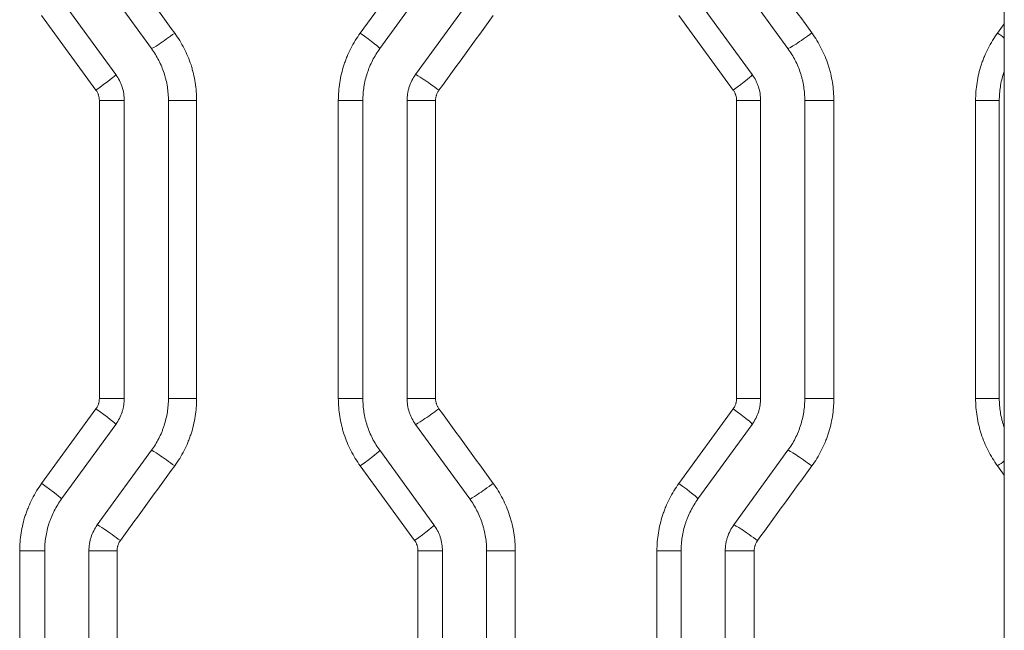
# Model space of a CAD drawing. Header units: millimetres. Extents: x 0 to 594, y 0 to 420.
# Tile 355 of 420: x 313.53 to 319.1, y 334.62 to 338.07. Entities that reach past the tile are written whole.
import ezdxf

# ---------------------------------------------------------------- set-up
doc = ezdxf.new("R2010")
doc.units = ezdxf.units.MM
doc.layers.add('1', color=7, linetype='Continuous', true_color=0xffffff)

msp = doc.modelspace()

# ---------------------------------------------------------------- linework, layer by layer
at = {"layer": '1', "color": 155, "linetype": 'Continuous', "lineweight": 13}
for p, q in [((319.0988, 345.8963), (319.0988, 324.8578)), ((315.4558, 337.9973), (315.763, 338.4195)), ((313.9681, 338.3313), (314.2749, 337.9091)), ((315.8726, 338.3313), (315.5659, 337.9091)), ((317.5681, 338.3313), (317.8749, 337.9091)), ((313.7659, 338.1844), (314.0726, 337.7622)), ((316.0749, 338.1844), (315.7681, 337.7622)), ((317.3659, 338.1844), (317.6726, 337.7622)), ((313.9605, 337.674), (313.6533, 338.0962)), ((317.5654, 337.674), (317.2583, 338.0962)), ((319.0607, 337.9973), (319.0988, 338.0496)), ((314.1204, 337.6152), (313.9796, 337.6152)), ((313.9796, 335.9301), (313.9796, 337.6152)), ((314.1204, 337.6152), (314.1204, 335.9301)), ((314.3704, 337.6152), (314.3704, 335.9301)), ((314.3704, 337.6152), (314.5301, 337.6152)), ((314.5301, 337.6152), (314.5301, 335.9301)), ((315.4704, 337.6152), (315.3315, 337.6152)), ((315.3315, 335.9301), (315.3315, 337.6152)), ((315.4704, 337.6152), (315.4704, 335.9301)), ((315.7204, 337.6152), (315.8818, 337.6152)), ((315.7204, 337.6152), (315.7204, 335.9301)), ((315.8818, 337.6152), (315.8818, 335.9301)), ((317.7204, 337.6152), (317.5846, 337.6152)), ((317.5846, 335.9301), (317.5846, 337.6152)), ((317.7204, 337.6152), (317.7204, 335.9301)), ((317.9704, 337.6152), (317.9704, 335.9301)), ((317.9704, 337.6152), (318.1346, 337.6152)), ((318.1346, 337.6152), (318.1346, 335.9301)), ((319.0704, 337.6152), (318.9364, 337.6152)), ((318.9364, 335.9301), (318.9364, 337.6152)), ((319.0704, 337.6152), (319.0704, 335.9301)), ((314.1204, 335.9301), (313.9796, 335.9301)), ((314.3704, 335.9301), (314.5301, 335.9301)), ((315.4704, 335.9301), (315.3315, 335.9301)), ((315.7204, 335.9301), (315.8818, 335.9301)), ((317.7204, 335.9301), (317.5846, 335.9301)), ((317.9704, 335.9301), (318.1346, 335.9301)), ((319.0704, 335.9301), (318.9364, 335.9301)), ((313.6533, 335.4491), (313.9605, 335.8714)), ((317.2583, 335.4491), (317.5654, 335.8714)), ((314.0726, 335.7832), (313.7659, 335.361)), ((315.7681, 335.7832), (316.0749, 335.361)), ((317.6726, 335.7832), (317.3659, 335.361)), ((314.2749, 335.6362), (313.9681, 335.214)), ((315.5659, 335.6362), (315.8726, 335.214)), ((317.8749, 335.6362), (317.5681, 335.214)), ((315.763, 335.1259), (315.4558, 335.5481)), ((319.0988, 335.4957), (319.0607, 335.5481)), ((313.6704, 335.0671), (313.529, 335.0671)), ((313.529, 333.3795), (313.529, 335.0671)), ((313.6704, 335.0671), (313.6704, 333.3795)), ((313.9204, 335.0671), (313.9204, 333.3795)), ((313.9204, 335.0671), (314.0795, 335.0671)), ((314.0795, 335.0671), (314.0795, 333.3795)), ((315.9204, 335.0671), (315.7821, 335.0671)), ((315.7821, 333.3795), (315.7821, 335.0671)), ((315.9204, 335.0671), (315.9204, 333.3795)), ((316.1704, 335.0671), (316.3323, 335.0671)), ((316.1704, 335.0671), (316.1704, 333.3795)), ((316.3323, 335.0671), (316.3323, 333.3795)), ((317.2704, 335.0671), (317.1339, 335.0671)), ((317.1339, 333.3795), (317.1339, 335.0671)), ((317.2704, 335.0671), (317.2704, 333.3795)), ((317.5204, 335.0671), (317.5204, 333.3795)), ((317.5204, 335.0671), (317.684, 335.0671)), ((317.684, 335.0671), (317.684, 333.3795))]:
    msp.add_line(p, q, dxfattribs=at)
for centre, major_axis, ratio, start_param, end_param in [((314.3959, 337.9974), (-0.1214, -0.0882), 0.038614, 0.052653, 1.623898), ((315.4445, 337.9973), (0.1214, -0.0882), 0.044279, 0, 1.509927), ((317.9954, 337.9976), (-0.1214, -0.0882), 0.058086, 0.079341, 1.650584), ((319.0445, 337.9973), (0.1214, -0.0882), 0.063788, 1.153717, 1.483225), ((313.9513, 337.674), (0.1214, 0.0882), 0.036217, 4.762196, 6.283185), ((315.889, 337.6738), (-0.1214, 0.0882), 0.046679, 4.648224, 6.219468), ((317.5513, 337.674), (0.1214, 0.0882), 0.055681, 4.788878, 6.283185), ((313.9513, 335.8714), (0.1214, -0.0882), 0.036217, 0, 1.520989), ((315.889, 335.8715), (-0.1214, -0.0882), 0.046679, 0.063717, 1.634962), ((317.5513, 335.8714), (0.1214, -0.0882), 0.055681, 0, 1.494307), ((314.3959, 335.548), (-0.1214, 0.0882), 0.038614, 4.659287, 6.230532), ((315.4445, 335.5481), (0.1214, 0.0882), 0.044279, 4.773258, 6.283185), ((317.9954, 335.5478), (-0.1214, 0.0882), 0.058086, 4.632601, 6.203845), ((319.0445, 335.5481), (0.1214, 0.0882), 0.063788, 4.799961, 5.129468), ((313.6445, 335.4491), (0.1214, -0.0882), 0.034563, 0, 1.523261), ((316.1957, 335.4493), (-0.1214, -0.0882), 0.048337, 0.065991, 1.637235), ((317.2445, 335.4491), (0.1214, -0.0882), 0.054019, 0, 1.496582), ((314.0892, 335.1257), (-0.1214, 0.0882), 0.036959, 4.661559, 6.232804), ((315.7513, 335.1259), (0.1214, 0.0882), 0.045937, 4.775532, 6.283185), ((317.6887, 335.1256), (-0.1214, 0.0882), 0.056423, 4.634877, 6.206121)]:
    msp.add_ellipse(centre, major_axis=major_axis, ratio=ratio, start_param=start_param, end_param=end_param, dxfattribs=at)
for points in [[(314.0986, 338.4196), (314.201, 338.2789), (314.3033, 338.1381), (314.4057, 337.9974)], [(317.7031, 338.4198), (317.8055, 338.279), (317.9078, 338.1383), (318.0102, 337.9976)], [(316.208, 338.096), (316.1056, 337.9553), (316.0032, 337.8146), (315.9008, 337.6738)], [(315.9008, 335.8715), (316.0032, 335.7308), (316.1056, 335.5901), (316.208, 335.4493)], [(314.4057, 335.548), (314.3033, 335.4072), (314.201, 335.2665), (314.0986, 335.1257)], [(318.0102, 335.5478), (317.9078, 335.4071), (317.8055, 335.2663), (317.7031, 335.1256)]]:
    msp.add_open_spline(points, degree=3, dxfattribs=at)
for points, knots in [([(314.4057, 337.9974), (314.4158, 337.9835), (314.4253, 337.9693), (314.4431, 337.9404), (314.4596, 337.9108), (314.4738, 337.8801), (314.4869, 337.8487), (314.4928, 337.8327), (314.4994, 337.8124), (314.5007, 337.8083), (314.5032, 337.8001), (314.5068, 337.7878), (314.5101, 337.7754), (314.516, 337.7505), (314.5227, 337.7172), (314.5267, 337.6834), (314.5294, 337.6495), (314.5301, 337.6324), (314.5301, 337.6152)], [0, 0, 0, 0, 0.125, 0.125, 0.25, 0.375, 0.375, 0.5, 0.5, 0.53125, 0.53125, 0.5625, 0.625, 0.625, 0.75, 0.875, 0.875, 1, 1, 1, 1]), ([(315.3315, 337.6152), (315.3315, 337.6324), (315.3322, 337.6494), (315.3348, 337.6833), (315.3388, 337.717), (315.3454, 337.7502), (315.3534, 337.7832), (315.358, 337.7996), (315.3646, 337.8199), (315.3659, 337.824), (315.3687, 337.8321), (315.3702, 337.8361), (315.3746, 337.8481), (315.3778, 337.8561), (315.3876, 337.8797), (315.4018, 337.9106), (315.4184, 337.9402), (315.4362, 337.9692), (315.4457, 337.9834), (315.4558, 337.9973)], [0, 0, 0, 0, 0.125, 0.125, 0.25, 0.375, 0.375, 0.5, 0.5, 0.53125, 0.53125, 0.5625, 0.5625, 0.625, 0.625, 0.75, 0.875, 0.875, 1, 1, 1, 1]), ([(318.0102, 337.9976), (318.0203, 337.9837), (318.0298, 337.9695), (318.0476, 337.9405), (318.0641, 337.911), (318.0784, 337.8802), (318.0914, 337.8488), (318.0973, 337.8328), (318.1039, 337.8125), (318.1052, 337.8084), (318.1077, 337.8002), (318.1113, 337.7878), (318.1146, 337.7754), (318.1206, 337.7506), (318.1272, 337.7172), (318.1312, 337.6834), (318.1339, 337.6495), (318.1346, 337.6324), (318.1346, 337.6152)], [0, 0, 0, 0, 0.125, 0.125, 0.25, 0.375, 0.375, 0.5, 0.5, 0.53125, 0.53125, 0.5625, 0.625, 0.625, 0.75, 0.875, 0.875, 1, 1, 1, 1]), ([(318.9364, 337.6152), (318.9364, 337.6324), (318.9371, 337.6495), (318.9398, 337.6833), (318.9438, 337.717), (318.9504, 337.7502), (318.9583, 337.7832), (318.9629, 337.7996), (318.9695, 337.82), (318.9709, 337.824), (318.9737, 337.8321), (318.9752, 337.8362), (318.9796, 337.8482), (318.9827, 337.8562), (318.9925, 337.8798), (319.0068, 337.9106), (319.0234, 337.9402), (319.0412, 337.9692), (319.0506, 337.9834), (319.0607, 337.9973)], [0, 0, 0, 0, 0.125, 0.125, 0.25, 0.375, 0.375, 0.5, 0.5, 0.53125, 0.53125, 0.5625, 0.5625, 0.625, 0.625, 0.75, 0.875, 0.875, 1, 1, 1, 1]), ([(314.2749, 337.9091), (314.2826, 337.8984), (314.2899, 337.8875), (314.3036, 337.8652), (314.3163, 337.8425), (314.3272, 337.8189), (314.3372, 337.7948), (314.3417, 337.7825), (314.3468, 337.7669), (314.3478, 337.7637), (314.3497, 337.7574), (314.3507, 337.7543), (314.3533, 337.7448), (314.355, 337.7384), (314.3596, 337.7193), (314.3647, 337.6936), (314.3678, 337.6677), (314.3698, 337.6415), (314.3704, 337.6284), (314.3704, 337.6152)], [0, 0, 0, 0, 0.125, 0.125, 0.25, 0.375, 0.375, 0.5, 0.5, 0.53125, 0.53125, 0.5625, 0.5625, 0.625, 0.625, 0.75, 0.875, 0.875, 1, 1, 1, 1]), ([(315.5659, 337.9091), (315.5581, 337.8984), (315.5508, 337.8875), (315.5372, 337.8652), (315.5244, 337.8424), (315.5135, 337.8187), (315.5059, 337.8005), (315.5035, 337.7944), (315.5001, 337.7851), (315.499, 337.782), (315.4968, 337.7758), (315.4958, 337.7727), (315.4907, 337.757), (315.4872, 337.7444), (315.4811, 337.719), (315.476, 337.6935), (315.4729, 337.6676), (315.4709, 337.6415), (315.4704, 337.6284), (315.4704, 337.6152)], [0, 0, 0, 0, 0.125, 0.125, 0.25, 0.375, 0.375, 0.4375, 0.4375, 0.46875, 0.46875, 0.5, 0.5, 0.625, 0.625, 0.75, 0.875, 0.875, 1, 1, 1, 1]), ([(317.8749, 337.9091), (317.8826, 337.8984), (317.8899, 337.8875), (317.9035, 337.8653), (317.9163, 337.8425), (317.9272, 337.8189), (317.9372, 337.7948), (317.9417, 337.7825), (317.9468, 337.7669), (317.9478, 337.7638), (317.9497, 337.7575), (317.9506, 337.7543), (317.9533, 337.7448), (317.955, 337.7384), (317.9596, 337.7193), (317.9647, 337.6936), (317.9678, 337.6677), (317.9698, 337.6416), (317.9704, 337.6284), (317.9704, 337.6152)], [0, 0, 0, 0, 0.125, 0.125, 0.25, 0.375, 0.375, 0.5, 0.5, 0.53125, 0.53125, 0.5625, 0.5625, 0.625, 0.625, 0.75, 0.875, 0.875, 1, 1, 1, 1]), ([(314.0726, 337.7622), (314.0804, 337.7515), (314.0872, 337.7403), (314.0961, 337.7229), (314.0988, 337.7169), (314.1026, 337.7078), (314.1038, 337.7048), (314.1061, 337.6986), (314.1072, 337.6955), (314.1122, 337.6798), (314.1153, 337.6672), (314.1193, 337.6414), (314.1204, 337.6284), (314.1204, 337.6152)], [0, 0, 0, 0, 0.25, 0.25, 0.375, 0.375, 0.4375, 0.4375, 0.5, 0.5, 0.75, 0.75, 1, 1, 1, 1]), ([(315.7681, 337.7622), (315.7604, 337.7515), (315.7535, 337.7403), (315.7417, 337.7172), (315.7367, 337.7051), (315.7316, 337.6895), (315.7307, 337.6863), (315.7289, 337.68), (315.7281, 337.6768), (315.7258, 337.6672), (315.7245, 337.6608), (315.7214, 337.6415), (315.7204, 337.6284), (315.7204, 337.6152)], [0, 0, 0, 0, 0.25, 0.25, 0.5, 0.5, 0.5625, 0.5625, 0.625, 0.625, 0.75, 0.75, 1, 1, 1, 1]), ([(317.6726, 337.7622), (317.6804, 337.7515), (317.6872, 337.7403), (317.6961, 337.7229), (317.6988, 337.7169), (317.7026, 337.7078), (317.7038, 337.7048), (317.7061, 337.6986), (317.7072, 337.6955), (317.7122, 337.6798), (317.7153, 337.6672), (317.7193, 337.6414), (317.7204, 337.6284), (317.7204, 337.6152)], [0, 0, 0, 0, 0.25, 0.25, 0.375, 0.375, 0.4375, 0.4375, 0.5, 0.5, 0.75, 0.75, 1, 1, 1, 1]), ([(319.0987, 337.781), (319.0984, 337.7803), (319.0982, 337.7797), (319.0969, 337.7759), (319.0958, 337.7727), (319.0907, 337.7571), (319.0872, 337.7445), (319.0811, 337.7191), (319.076, 337.6935), (319.073, 337.6676), (319.0709, 337.6416), (319.0704, 337.6284), (319.0704, 337.6152)], [0, 0, 0, 0, 0.012632, 0.012632, 0.070713, 0.070713, 0.303035, 0.303035, 0.535356, 0.767678, 0.767678, 1, 1, 1, 1]), ([(313.9796, 337.6152), (313.9796, 337.6205), (313.9792, 337.6257), (313.9776, 337.636), (313.9764, 337.6411), (313.9743, 337.6473), (313.9739, 337.6486), (313.973, 337.651), (313.9715, 337.6547), (313.9699, 337.6583), (313.9663, 337.6653), (313.9636, 337.6697), (313.9605, 337.674)], [0, 0, 0, 0, 0.25, 0.25, 0.5, 0.5, 0.5625, 0.5625, 0.625, 0.75, 0.75, 1, 1, 1, 1]), ([(315.9008, 337.6738), (315.8993, 337.6717), (315.8978, 337.6695), (315.8951, 337.6651), (315.8938, 337.6628), (315.8903, 337.6558), (315.8883, 337.6511), (315.8863, 337.6449), (315.8859, 337.6436), (315.8852, 337.6411), (315.8848, 337.6398), (315.8839, 337.636), (315.8834, 337.6334), (315.8822, 337.6257), (315.8818, 337.6205), (315.8818, 337.6152)], [0, 0, 0, 0, 0.125, 0.125, 0.25, 0.25, 0.5, 0.5, 0.5625, 0.5625, 0.625, 0.625, 0.75, 0.75, 1, 1, 1, 1]), ([(317.5846, 337.6152), (317.5846, 337.6205), (317.5841, 337.6257), (317.5825, 337.636), (317.5813, 337.6411), (317.5793, 337.6473), (317.5788, 337.6486), (317.5779, 337.6511), (317.5765, 337.6547), (317.5748, 337.6583), (317.5713, 337.6653), (317.5685, 337.6697), (317.5654, 337.674)], [0, 0, 0, 0, 0.25, 0.25, 0.5, 0.5, 0.5625, 0.5625, 0.625, 0.75, 0.75, 1, 1, 1, 1]), ([(313.9605, 335.8714), (313.9636, 335.8756), (313.9691, 335.8845), (313.9731, 335.8942), (313.9751, 335.9004), (313.9755, 335.9017), (313.9762, 335.9042), (313.9772, 335.908), (313.978, 335.9119), (313.9792, 335.9196), (313.9796, 335.9249), (313.9796, 335.9301)], [0, 0, 0, 0, 0.25, 0.5, 0.5, 0.5625, 0.5625, 0.625, 0.75, 0.75, 1, 1, 1, 1]), ([(314.1204, 335.9301), (314.1204, 335.9169), (314.1193, 335.9039), (314.1163, 335.8845), (314.115, 335.8781), (314.1127, 335.8686), (314.1119, 335.8654), (314.1101, 335.859), (314.1091, 335.8559), (314.104, 335.8402), (314.099, 335.8282), (314.0872, 335.805), (314.0804, 335.7939), (314.0726, 335.7832)], [0, 0, 0, 0, 0.25, 0.25, 0.375, 0.375, 0.4375, 0.4375, 0.5, 0.5, 0.75, 0.75, 1, 1, 1, 1]), ([(314.3704, 335.9301), (314.3704, 335.9169), (314.3698, 335.9038), (314.3678, 335.8778), (314.3647, 335.8519), (314.3596, 335.8263), (314.3536, 335.801), (314.35, 335.7884), (314.345, 335.7727), (314.3439, 335.7696), (314.3417, 335.7634), (314.3406, 335.7603), (314.3372, 335.751), (314.3348, 335.7449), (314.3273, 335.7267), (314.3163, 335.703), (314.3036, 335.6802), (314.2899, 335.6578), (314.2826, 335.6469), (314.2749, 335.6362)], [0, 0, 0, 0, 0.125, 0.125, 0.25, 0.375, 0.375, 0.5, 0.5, 0.53125, 0.53125, 0.5625, 0.5625, 0.625, 0.625, 0.75, 0.875, 0.875, 1, 1, 1, 1]), ([(314.5301, 335.9301), (314.5301, 335.9258), (314.53, 335.9216), (314.5298, 335.913), (314.5295, 335.9002), (314.5287, 335.8874), (314.5267, 335.862), (314.5227, 335.8283), (314.5161, 335.7951), (314.5082, 335.7621), (314.5036, 335.7458), (314.497, 335.7254), (314.4956, 335.7214), (314.4928, 335.7133), (314.4913, 335.7092), (314.4869, 335.6972), (314.4838, 335.6892), (314.474, 335.6656), (314.4597, 335.6347), (314.4431, 335.605), (314.4253, 335.576), (314.4158, 335.5618), (314.4057, 335.548)], [0, 0, 0, 0, 0.03125, 0.03125, 0.0625, 0.125, 0.125, 0.25, 0.375, 0.375, 0.5, 0.5, 0.53125, 0.53125, 0.5625, 0.5625, 0.625, 0.625, 0.75, 0.875, 0.875, 1, 1, 1, 1]), ([(315.4558, 335.5481), (315.4457, 335.5619), (315.4362, 335.5761), (315.4185, 335.6051), (315.4019, 335.6346), (315.3877, 335.6653), (315.3747, 335.6967), (315.3688, 335.7126), (315.3621, 335.7329), (315.3608, 335.737), (315.3584, 335.7452), (315.3571, 335.7494), (315.3536, 335.7617), (315.3515, 335.77), (315.3455, 335.7948), (315.3389, 335.8282), (315.3348, 335.862), (315.3322, 335.8959), (315.3315, 335.913), (315.3315, 335.9301)], [0, 0, 0, 0, 0.125, 0.125, 0.25, 0.375, 0.375, 0.5, 0.5, 0.53125, 0.53125, 0.5625, 0.5625, 0.625, 0.625, 0.75, 0.875, 0.875, 1, 1, 1, 1]), ([(315.4704, 335.9301), (315.4704, 335.9169), (315.4709, 335.9038), (315.473, 335.8777), (315.476, 335.8517), (315.4811, 335.8261), (315.4857, 335.8069), (315.4874, 335.8006), (315.4901, 335.7911), (315.491, 335.7879), (315.4929, 335.7816), (315.4939, 335.7784), (315.499, 335.7628), (315.5036, 335.7505), (315.5136, 335.7264), (315.5245, 335.7028), (315.5372, 335.6801), (315.5508, 335.6578), (315.5581, 335.6469), (315.5659, 335.6362)], [0, 0, 0, 0, 0.125, 0.125, 0.25, 0.375, 0.375, 0.4375, 0.4375, 0.46875, 0.46875, 0.5, 0.5, 0.625, 0.625, 0.75, 0.875, 0.875, 1, 1, 1, 1]), ([(315.7204, 335.9301), (315.7204, 335.9169), (315.7214, 335.9039), (315.7255, 335.8782), (315.7285, 335.8655), (315.7336, 335.8499), (315.7347, 335.8467), (315.7369, 335.8406), (315.7381, 335.8375), (315.7419, 335.8284), (315.7446, 335.8225), (315.7535, 335.805), (315.7604, 335.7939), (315.7681, 335.7832)], [0, 0, 0, 0, 0.25, 0.25, 0.5, 0.5, 0.5625, 0.5625, 0.625, 0.625, 0.75, 0.75, 1, 1, 1, 1]), ([(315.8818, 335.9301), (315.8818, 335.9249), (315.8822, 335.9197), (315.8834, 335.912), (315.8839, 335.9094), (315.8848, 335.9056), (315.8852, 335.9043), (315.8859, 335.9018), (315.8863, 335.9005), (315.8883, 335.8943), (315.8923, 335.8847), (315.8978, 335.8758), (315.9008, 335.8715)], [0, 0, 0, 0, 0.25, 0.25, 0.375, 0.375, 0.4375, 0.4375, 0.5, 0.5, 0.75, 1, 1, 1, 1]), ([(317.5654, 335.8714), (317.5685, 335.8756), (317.574, 335.8845), (317.578, 335.8942), (317.58, 335.9004), (317.5804, 335.9017), (317.5811, 335.9042), (317.5821, 335.908), (317.5829, 335.9119), (317.5841, 335.9196), (317.5846, 335.9249), (317.5846, 335.9301)], [0, 0, 0, 0, 0.25, 0.5, 0.5, 0.5625, 0.5625, 0.625, 0.75, 0.75, 1, 1, 1, 1]), ([(317.7204, 335.9301), (317.7204, 335.9169), (317.7193, 335.9039), (317.7163, 335.8845), (317.715, 335.8781), (317.7127, 335.8686), (317.7119, 335.8654), (317.7101, 335.859), (317.7091, 335.8559), (317.704, 335.8402), (317.699, 335.8282), (317.6872, 335.805), (317.6804, 335.7939), (317.6726, 335.7832)], [0, 0, 0, 0, 0.25, 0.25, 0.375, 0.375, 0.4375, 0.4375, 0.5, 0.5, 0.75, 0.75, 1, 1, 1, 1]), ([(317.9704, 335.9301), (317.9704, 335.9169), (317.9698, 335.9038), (317.9678, 335.8777), (317.9647, 335.8519), (317.9596, 335.8263), (317.9536, 335.8009), (317.95, 335.7883), (317.9449, 335.7727), (317.9439, 335.7696), (317.9417, 335.7633), (317.9406, 335.7602), (317.9372, 335.751), (317.9348, 335.7448), (317.9273, 335.7267), (317.9163, 335.7029), (317.9036, 335.6801), (317.8899, 335.6578), (317.8826, 335.6469), (317.8749, 335.6362)], [0, 0, 0, 0, 0.125, 0.125, 0.25, 0.375, 0.375, 0.5, 0.5, 0.53125, 0.53125, 0.5625, 0.5625, 0.625, 0.625, 0.75, 0.875, 0.875, 1, 1, 1, 1]), ([(318.1346, 335.9301), (318.1346, 335.9258), (318.1345, 335.9215), (318.1344, 335.913), (318.134, 335.9001), (318.1332, 335.8874), (318.1312, 335.8619), (318.1272, 335.8282), (318.1206, 335.795), (318.1127, 335.762), (318.1081, 335.7456), (318.1015, 335.7253), (318.1001, 335.7213), (318.0973, 335.7132), (318.0959, 335.7091), (318.0914, 335.697), (318.0883, 335.6891), (318.0785, 335.6654), (318.0642, 335.6345), (318.0476, 335.6049), (318.0298, 335.5759), (318.0203, 335.5617), (318.0102, 335.5478)], [0, 0, 0, 0, 0.03125, 0.03125, 0.0625, 0.125, 0.125, 0.25, 0.375, 0.375, 0.5, 0.5, 0.53125, 0.53125, 0.5625, 0.5625, 0.625, 0.625, 0.75, 0.875, 0.875, 1, 1, 1, 1]), ([(319.0607, 335.5481), (319.0506, 335.5619), (319.0412, 335.5761), (319.0234, 335.605), (319.0069, 335.6346), (318.9926, 335.6653), (318.9796, 335.6966), (318.9737, 335.7126), (318.9671, 335.7329), (318.9658, 335.737), (318.9633, 335.7452), (318.9621, 335.7493), (318.9586, 335.7617), (318.9564, 335.7699), (318.9504, 335.7948), (318.9438, 335.8282), (318.9398, 335.8619), (318.9371, 335.8959), (318.9364, 335.913), (318.9364, 335.9301)], [0, 0, 0, 0, 0.125, 0.125, 0.25, 0.375, 0.375, 0.5, 0.5, 0.53125, 0.53125, 0.5625, 0.5625, 0.625, 0.625, 0.75, 0.875, 0.875, 1, 1, 1, 1]), ([(319.0704, 335.9301), (319.0704, 335.9169), (319.0709, 335.9038), (319.073, 335.8777), (319.076, 335.8517), (319.0812, 335.826), (319.0858, 335.8069), (319.0874, 335.8005), (319.0901, 335.791), (319.091, 335.7878), (319.093, 335.7815), (319.0939, 335.7784), (319.0955, 335.7737), (319.096, 335.7722), (319.0965, 335.7707)], [0, 0, 0, 0, 0.242557, 0.242557, 0.485113, 0.72767, 0.72767, 0.848948, 0.848948, 0.909587, 0.909587, 0.970226, 0.970226, 1, 1, 1, 1]), ([(313.529, 335.0671), (313.529, 335.0842), (313.5297, 335.1013), (313.5324, 335.1352), (313.5364, 335.1688), (313.543, 335.202), (313.5509, 335.235), (313.5555, 335.2514), (313.5621, 335.2717), (313.5635, 335.2758), (313.5663, 335.2839), (313.5677, 335.2879), (313.5722, 335.3), (313.5753, 335.3079), (313.5851, 335.3316), (313.5993, 335.3624), (313.6159, 335.3921), (313.6337, 335.4211), (313.6432, 335.4353), (313.6533, 335.4491)], [0, 0, 0, 0, 0.125, 0.125, 0.25, 0.375, 0.375, 0.5, 0.5, 0.53125, 0.53125, 0.5625, 0.5625, 0.625, 0.625, 0.75, 0.875, 0.875, 1, 1, 1, 1]), ([(316.208, 335.4493), (316.2181, 335.4355), (316.2276, 335.4213), (316.2453, 335.3923), (316.2619, 335.3627), (316.2761, 335.332), (316.2891, 335.3006), (316.2951, 335.2846), (316.3017, 335.2643), (316.303, 335.2602), (316.3055, 335.252), (316.3091, 335.2396), (316.3123, 335.2273), (316.3183, 335.2024), (316.325, 335.169), (316.329, 335.1353), (316.3317, 335.1013), (316.3323, 335.0843), (316.3323, 335.0671)], [0, 0, 0, 0, 0.125, 0.125, 0.25, 0.375, 0.375, 0.5, 0.5, 0.53125, 0.53125, 0.5625, 0.625, 0.625, 0.75, 0.875, 0.875, 1, 1, 1, 1]), ([(317.1339, 335.0671), (317.1339, 335.0842), (317.1346, 335.1013), (317.1373, 335.1352), (317.1413, 335.1689), (317.1479, 335.2021), (317.1558, 335.2351), (317.1604, 335.2514), (317.167, 335.2718), (317.1684, 335.2758), (317.1712, 335.2839), (317.1727, 335.288), (317.1771, 335.3), (317.1802, 335.308), (317.19, 335.3316), (317.2043, 335.3625), (317.2209, 335.3921), (317.2387, 335.4211), (317.2482, 335.4353), (317.2583, 335.4491)], [0, 0, 0, 0, 0.125, 0.125, 0.25, 0.375, 0.375, 0.5, 0.5, 0.53125, 0.53125, 0.5625, 0.5625, 0.625, 0.625, 0.75, 0.875, 0.875, 1, 1, 1, 1]), ([(313.7659, 335.361), (313.7581, 335.3503), (313.7508, 335.3394), (313.7371, 335.3171), (313.7244, 335.2943), (313.7134, 335.2705), (313.7059, 335.2523), (313.7035, 335.2462), (313.7001, 335.237), (313.699, 335.2339), (313.6968, 335.2276), (313.6958, 335.2245), (313.6907, 335.2089), (313.6872, 335.1963), (313.6811, 335.1709), (313.676, 335.1453), (313.6729, 335.1195), (313.6709, 335.0934), (313.6704, 335.0803), (313.6704, 335.0671)], [0, 0, 0, 0, 0.125, 0.125, 0.25, 0.375, 0.375, 0.4375, 0.4375, 0.46875, 0.46875, 0.5, 0.5, 0.625, 0.625, 0.75, 0.875, 0.875, 1, 1, 1, 1]), ([(316.0749, 335.361), (316.0826, 335.3503), (316.0899, 335.3394), (316.1036, 335.3171), (316.1163, 335.2944), (316.1272, 335.2707), (316.1372, 335.2467), (316.1417, 335.2344), (316.1468, 335.2187), (316.1478, 335.2156), (316.1497, 335.2093), (316.1507, 335.2061), (316.1533, 335.1966), (316.155, 335.1903), (316.1596, 335.1711), (316.1647, 335.1455), (316.1678, 335.1195), (316.1698, 335.0934), (316.1704, 335.0803), (316.1704, 335.0671)], [0, 0, 0, 0, 0.125, 0.125, 0.25, 0.375, 0.375, 0.5, 0.5, 0.53125, 0.53125, 0.5625, 0.5625, 0.625, 0.625, 0.75, 0.875, 0.875, 1, 1, 1, 1]), ([(317.3659, 335.361), (317.3581, 335.3503), (317.3435, 335.3285), (317.3244, 335.2943), (317.3135, 335.2706), (317.3059, 335.2524), (317.3035, 335.2463), (317.3001, 335.237), (317.299, 335.2339), (317.2969, 335.2277), (317.2958, 335.2246), (317.2907, 335.2089), (317.2872, 335.1963), (317.2811, 335.1709), (317.276, 335.1454), (317.2729, 335.1195), (317.2709, 335.0934), (317.2704, 335.0803), (317.2704, 335.0671)], [0, 0, 0, 0, 0.125, 0.25, 0.375, 0.375, 0.4375, 0.4375, 0.46875, 0.46875, 0.5, 0.5, 0.625, 0.625, 0.75, 0.875, 0.875, 1, 1, 1, 1]), ([(313.9681, 335.214), (313.9604, 335.2033), (313.9535, 335.1922), (313.9417, 335.169), (313.9367, 335.157), (313.9316, 335.1413), (313.9307, 335.1382), (313.9289, 335.1318), (313.928, 335.1287), (313.9258, 335.1191), (313.9245, 335.1127), (313.9214, 335.0933), (313.9204, 335.0803), (313.9204, 335.0671)], [0, 0, 0, 0, 0.25, 0.25, 0.5, 0.5, 0.5625, 0.5625, 0.625, 0.625, 0.75, 0.75, 1, 1, 1, 1]), ([(315.8726, 335.214), (315.8804, 335.2033), (315.8872, 335.1922), (315.8961, 335.1747), (315.8988, 335.1688), (315.9026, 335.1597), (315.9038, 335.1566), (315.9061, 335.1505), (315.9072, 335.1473), (315.9122, 335.1317), (315.9153, 335.119), (315.9193, 335.0933), (315.9204, 335.0803), (315.9204, 335.0671)], [0, 0, 0, 0, 0.25, 0.25, 0.375, 0.375, 0.4375, 0.4375, 0.5, 0.5, 0.75, 0.75, 1, 1, 1, 1]), ([(317.5681, 335.214), (317.5604, 335.2034), (317.5536, 335.1922), (317.5417, 335.169), (317.5367, 335.157), (317.5316, 335.1414), (317.5307, 335.1382), (317.5289, 335.1319), (317.5281, 335.1287), (317.5258, 335.1191), (317.5245, 335.1127), (317.5214, 335.0933), (317.5204, 335.0803), (317.5204, 335.0671)], [0, 0, 0, 0, 0.25, 0.25, 0.5, 0.5, 0.5625, 0.5625, 0.625, 0.625, 0.75, 0.75, 1, 1, 1, 1]), ([(314.0986, 335.1257), (314.0978, 335.1247), (314.097, 335.1236), (314.0956, 335.1214), (314.0935, 335.1181), (314.0916, 335.1147), (314.088, 335.1078), (314.086, 335.103), (314.084, 335.0967), (314.0836, 335.0955), (314.0829, 335.093), (314.0826, 335.0917), (314.0816, 335.0879), (314.0811, 335.0853), (314.0799, 335.0776), (314.0795, 335.0723), (314.0795, 335.0671)], [0, 0, 0, 0, 0.0625, 0.0625, 0.125, 0.25, 0.25, 0.5, 0.5, 0.5625, 0.5625, 0.625, 0.625, 0.75, 0.75, 1, 1, 1, 1]), ([(315.7821, 335.0671), (315.7821, 335.0724), (315.7817, 335.0776), (315.78, 335.0879), (315.7788, 335.0929), (315.7768, 335.0992), (315.7764, 335.1004), (315.7755, 335.1029), (315.774, 335.1066), (315.7724, 335.1101), (315.7688, 335.1171), (315.7661, 335.1216), (315.763, 335.1259)], [0, 0, 0, 0, 0.25, 0.25, 0.5, 0.5, 0.5625, 0.5625, 0.625, 0.75, 0.75, 1, 1, 1, 1]), ([(317.7031, 335.1256), (317.7023, 335.1245), (317.7016, 335.1235), (317.7001, 335.1213), (317.698, 335.118), (317.6961, 335.1146), (317.6926, 335.1077), (317.6906, 335.1029), (317.6885, 335.0967), (317.6882, 335.0954), (317.6874, 335.0929), (317.6871, 335.0917), (317.6862, 335.0878), (317.6857, 335.0853), (317.6844, 335.0775), (317.684, 335.0723), (317.684, 335.0671)], [0, 0, 0, 0, 0.0625, 0.0625, 0.125, 0.25, 0.25, 0.5, 0.5, 0.5625, 0.5625, 0.625, 0.625, 0.75, 0.75, 1, 1, 1, 1])]:
    msp.add_open_spline(points, degree=3, knots=knots, dxfattribs=at)

doc.saveas('drawing.dxf')
